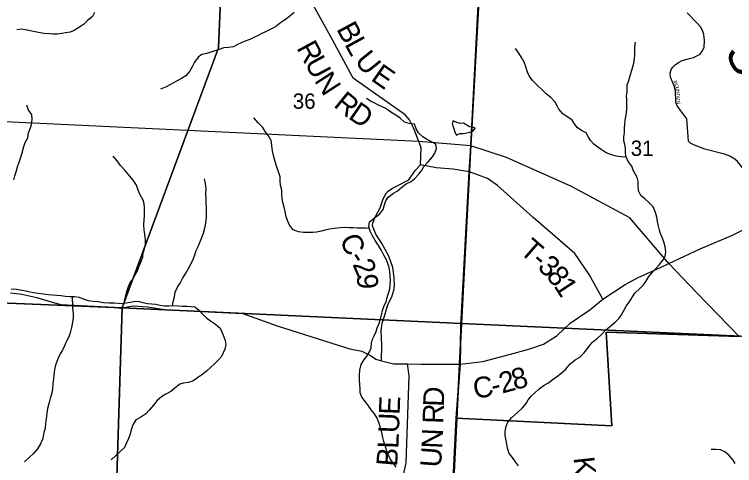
# Model space of a CAD drawing. Extents: x 1624196 to 2029251, y 146837 to 440034.
# Drawn here: x 1846342 to 1856716, y 311840 to 318336 of the extents above; entities that cross this region are included whole.
import ezdxf

# ---------------------------------------------------------------- set-up
doc = ezdxf.new("R2010")
doc.units = 0
for name, color, linetype in [('GM_P_State_Alignment', 7, 'Continuous'), ('GM_X_County_Road', 7, 'Continuous'), ('GM_X_County_Road_Text', 7, 'Continuous'), ('GM_X_Minor_Lake', 7, 'Continuous'), ('GM_X_Minor_River', 7, 'Continuous'), ('GM_X_Minor_River_Text', 7, 'Continuous'), ('GM_X_Section', 7, 'Continuous'), ('GM_X_Section_Text', 7, 'Continuous'), ('GM_X_Township', 7, 'Continuous'), ('GM_X_Township_Road', 7, 'Continuous'), ('GM_X_Township_Road_Text', 7, 'Continuous'), ('GM_X_Township_Subdivision', 7, 'Continuous'), ('GM_X_Township_Subdivision_Text', 7, 'Continuous')]:
    doc.layers.add(name, color=color, linetype=linetype)

msp = doc.modelspace()

# ---------------------------------------------------------------- linework, layer by layer
at = {"layer": 'GM_P_State_Alignment'}
msp.add_lwpolyline([(1856781, 313700), (1856167, 314330), (1855771, 314750), (1855739, 314784), (1855208, 315406), (1854365, 315860), (1853432, 316275), (1852916, 316442), (1852167, 316507), (1845388, 316826), (1843967, 317797), (1842964, 318888), (1841361, 321454), (1841071, 322043), (1839795, 324626)], dxfattribs=at)
at = {"layer": 'GM_X_County_Road'}
for points in [[(1851630, 313346), (1851633, 313575), (1851626, 313787), (1851642, 313892), (1851679, 314008), (1851702, 314092), (1851733, 314177), (1851780, 314271), (1851806, 314367), (1851816, 314422), (1851813, 314546), (1851792, 314690), (1851738, 314856), (1851630, 315048), (1851550, 315172), (1851499, 315290), (1851506, 315336), (1851546, 315425), (1851610, 315553), (1851654, 315682), (1851702, 315767), (1851727, 315792), (1851788, 315835), (1851845, 315861), (1852023, 315956), (1852116, 316091), (1852191, 316172), (1852203, 316414), (1852167, 316507), (1852091, 316704), (1852031, 316818), (1851972, 316891), (1851222, 317416), (1850922, 317970), (1850650, 318464)], [(1853733, 313512), (1853765, 313521), (1853781, 313525), (1853965, 313588), (1854162, 313713), (1854350, 313889), (1854629, 314081), (1854818, 314235), (1855139, 314446), (1855329, 314547), (1855649, 314693), (1855771, 314750), (1856221, 314962), (1856684, 315157), (1857102, 315370)], [(1846286, 314327), (1846449, 314307), (1846665, 314260), (1846888, 314191), (1847012, 314158), (1847779, 314121), (1847868, 314106), (1848052, 314141), (1848262, 314128), (1848533, 314083), (1849632, 314028), (1850128, 313854), (1851006, 313572), (1851175, 313520), (1851349, 313489), (1851470, 313424), (1851550, 313370), (1851630, 313346), (1851803, 313305), (1852003, 313304), (1852201, 313299), (1852446, 313298), (1852761, 313298), (1853090, 313339), (1853486, 313446), (1853733, 313512)], [(1851359, 310255), (1851373, 310454), (1851430, 310691), (1851522, 310858), (1851648, 311017), (1851678, 311040), (1851761, 311104), (1851783, 311123), (1851808, 311152), (1851835, 311186), (1851847, 311225), (1851859, 311269), (1851870, 311310), (1851874, 311335), (1851872, 311452), (1851925, 311598), (1851986, 311881), (1852028, 313132), (1852003, 313304)]]:
    msp.add_lwpolyline(points, dxfattribs=at)
at = {"layer": 'GM_X_Minor_Lake'}
for points in [[(1852955, 316706), (1852941, 316713), (1852897, 316719), (1852849, 316745), (1852809, 316769), (1852761, 316768), (1852713, 316778), (1852663, 316802), (1852647, 316762), (1852661, 316722), (1852671, 316695)], [(1852671, 316695), (1852685, 316640), (1852711, 316600), (1852757, 316622), (1852811, 316624), (1852859, 316630), (1852905, 316641), (1852947, 316657), (1852981, 316693), (1852955, 316706)]]:
    msp.add_lwpolyline(points, dxfattribs=at)
at = {"layer": 'GM_X_Minor_River'}
for points in [[(1847496, 318365), (1847466, 318308), (1847390, 318242), (1847338, 318192), (1847266, 318142), (1847201, 318105), (1847147, 318083), (1847079, 318071), (1847027, 318063), (1846961, 318053), (1846901, 318051), (1846849, 318055), (1846773, 318060), (1846711, 318072), (1846639, 318084), (1846567, 318098), (1846503, 318116), (1846451, 318122), (1846377, 318115)], [(1850370, 318363), (1850305, 318307), (1850235, 318255), (1850175, 318213), (1850105, 318156), (1850035, 318124), (1849959, 318084), (1849907, 318062), (1849853, 318034), (1849790, 318003), (1849732, 317977), (1849652, 317945), (1849564, 317909), (1849498, 317871), (1849426, 317860), (1849358, 317854), (1849276, 317824), (1849202, 317800), (1849116, 317773), (1849044, 317757), (1848991, 317719), (1848935, 317651), (1848905, 317583), (1848863, 317512), (1848811, 317450), (1848747, 317412), (1848666, 317368), (1848598, 317330), (1848520, 317291), (1848448, 317259)], [(1855132, 316630), (1855132, 316694), (1855134, 316756), (1855140, 316812), (1855150, 316862), (1855157, 316914), (1855163, 316976), (1855165, 317032), (1855163, 317109), (1855161, 317163), (1855169, 317223), (1855167, 317273), (1855168, 317323), (1855192, 317387), (1855208, 317437), (1855220, 317487), (1855246, 317565), (1855264, 317634), (1855274, 317698), (1855279, 317756), (1855277, 317812), (1855281, 317870), (1855291, 317936)], [(1855155, 316280), (1855081, 316285), (1855009, 316295), (1854943, 316313), (1854867, 316341), (1854795, 316389), (1854745, 316427), (1854691, 316466), (1854641, 316520), (1854612, 316570), (1854580, 316632), (1854510, 316664), (1854450, 316706), (1854412, 316762), (1854378, 316816), (1854316, 316858), (1854244, 316906), (1854184, 316970), (1854160, 317022), (1854130, 317074), (1854071, 317138), (1854005, 317186), (1853943, 317250), (1853873, 317318), (1853805, 317384), (1853755, 317454), (1853733, 317506), (1853709, 317582), (1853684, 317650), (1853648, 317716), (1853608, 317776), (1853562, 317844)], [(1851802, 315761), (1851856, 315793), (1851923, 315849), (1851987, 315895), (1852055, 315931), (1852107, 315970), (1852169, 316034), (1852205, 316084), (1852239, 316146), (1852300, 316214), (1852366, 316285), (1852400, 316337), (1852424, 316405), (1852414, 316469), (1852278, 316541), (1852224, 316575), (1852165, 316631), (1852129, 316691), (1852103, 316755), (1852029, 316765), (1851963, 316785), (1851901, 316843), (1851835, 316884), (1851763, 316928), (1851693, 316980), (1851639, 317006), (1851589, 317030), (1851533, 317056), (1851481, 317084), (1851413, 317124)], [(1846334, 315954), (1846348, 316010), (1846366, 316070), (1846388, 316140), (1846413, 316209), (1846433, 316279), (1846455, 316345), (1846479, 316433), (1846495, 316493), (1846534, 316561), (1846546, 316632), (1846572, 316702), (1846590, 316758), (1846600, 316822), (1846594, 316896), (1846544, 316958), (1846519, 317028)], [(1851458, 315253), (1851407, 315257), (1851337, 315259), (1851275, 315259), (1851223, 315262), (1851171, 315264), (1851109, 315266), (1851035, 315262), (1850951, 315254), (1850879, 315242), (1850819, 315229), (1850765, 315215), (1850693, 315201), (1850640, 315195), (1850580, 315195), (1850508, 315197), (1850434, 315205), (1850360, 315236), (1850307, 315304), (1850277, 315368), (1850259, 315424), (1850241, 315499), (1850229, 315563), (1850209, 315631), (1850199, 315687), (1850196, 315755), (1850192, 315807), (1850176, 315879), (1850172, 315937), (1850170, 315999), (1850152, 316057), (1850130, 316115), (1850114, 316165), (1850097, 316217), (1850081, 316287), (1850065, 316349), (1850055, 316402), (1850051, 316454), (1850041, 316520), (1850003, 316586), (1849955, 316652), (1849920, 316708), (1849854, 316774), (1849790, 316846)], [(1853604, 311835), (1853562, 311895), (1853517, 311955), (1853469, 312015), (1853443, 312091), (1853435, 312149), (1853419, 312223), (1853411, 312279), (1853411, 312331), (1853425, 312407), (1853452, 312467), (1853506, 312534), (1853590, 312606), (1853662, 312670), (1853714, 312734), (1853743, 312789), (1853787, 312841), (1853841, 312889), (1853899, 312947), (1853975, 312999), (1854037, 313032), (1854089, 313074), (1854153, 313120), (1854212, 313164), (1854284, 313228), (1854348, 313307), (1854422, 313361), (1854488, 313403), (1854546, 313457), (1854585, 313508), (1854621, 313558), (1854669, 313616), (1854741, 313676), (1854797, 313728), (1854863, 313797), (1854934, 313853), (1854996, 313903), (1855054, 313961), (1855088, 314012), (1855114, 314062), (1855156, 314134), (1855198, 314192), (1855245, 314268), (1855281, 314324), (1855353, 314391), (1855403, 314441), (1855439, 314493), (1855483, 314561), (1855540, 314630), (1855586, 314684), (1855636, 314736), (1855688, 314802), (1855714, 314856), (1855724, 314916), (1855718, 314991), (1855695, 315061), (1855671, 315125), (1855651, 315181), (1855635, 315231), (1855621, 315289), (1855607, 315353), (1855597, 315417), (1855578, 315485), (1855544, 315565), (1855480, 315627), (1855424, 315683), (1855366, 315731), (1855334, 315797), (1855328, 315873), (1855326, 315929), (1855311, 315989), (1855285, 316041), (1855253, 316093), (1855235, 316153), (1855181, 316219), (1855149, 316295), (1855143, 316355), (1855143, 316411), (1855136, 316461), (1855122, 316516), (1855122, 316572), (1855132, 316630)], [(1847924, 314179), (1847935, 314233), (1847949, 314291), (1847961, 314345), (1847985, 314418), (1848010, 314474), (1848052, 314530), (1848084, 314586), (1848116, 314646), (1848136, 314700), (1848168, 314777), (1848192, 314847), (1848199, 314903), (1848217, 314961), (1848231, 315031), (1848229, 315099), (1848219, 315171), (1848213, 315229), (1848208, 315307), (1848210, 315378), (1848214, 315432), (1848216, 315502), (1848216, 315556), (1848212, 315608), (1848196, 315662), (1848148, 315746), (1848127, 315804), (1848101, 315876), (1848055, 315948), (1847999, 316012), (1847937, 316090), (1847871, 316162), (1847821, 316226), (1847766, 316294)], [(1848621, 314146), (1848631, 314197), (1848647, 314269), (1848660, 314335), (1848698, 314417), (1848732, 314469), (1848762, 314536), (1848810, 314612), (1848850, 314676), (1848889, 314752), (1848921, 314822), (1848941, 314877), (1848961, 314937), (1848989, 314995), (1849013, 315051), (1849042, 315123), (1849064, 315185), (1849080, 315239), (1849096, 315302), (1849104, 315362), (1849108, 315428), (1849110, 315488), (1849107, 315540), (1849105, 315630), (1849105, 315686), (1849101, 315760), (1849103, 315826), (1849093, 315900), (1849079, 315969)], [(1851843, 311817), (1851793, 311885), (1851756, 311939), (1851722, 312011), (1851704, 312063), (1851682, 312129), (1851666, 312185), (1851650, 312245), (1851636, 312317), (1851615, 312385), (1851597, 312447), (1851569, 312523), (1851527, 312583), (1851483, 312643), (1851443, 312701), (1851401, 312759), (1851345, 312825), (1851324, 312889), (1851324, 312945), (1851318, 313001), (1851314, 313073), (1851314, 313137), (1851316, 313216), (1851336, 313294), (1851367, 313344), (1851421, 313414), (1851455, 313480), (1851481, 313534), (1851487, 313603), (1851501, 313661), (1851530, 313717), (1851552, 313771), (1851568, 313825), (1851590, 313875), (1851616, 313949), (1851628, 314005), (1851646, 314072), (1851669, 314144), (1851695, 314196), (1851709, 314246), (1851749, 314386), (1851757, 314444), (1851759, 314513), (1851756, 314563), (1851750, 314635), (1851740, 314691), (1851722, 314751), (1851700, 314801), (1851662, 314871), (1851628, 314937), (1851587, 315007), (1851541, 315083), (1851501, 315147), (1851469, 315213), (1851449, 315283), (1851457, 315349), (1851529, 315405), (1851602, 315460), (1851652, 315526), (1851670, 315580), (1851694, 315650), (1851728, 315704), (1851802, 315761)], [(1846294, 314385), (1846370, 314382), (1846452, 314366), (1846508, 314354), (1846566, 314340), (1846618, 314332), (1846690, 314322), (1846759, 314312), (1846827, 314305), (1846897, 314299), (1847009, 314287), (1847077, 314281), (1847143, 314275), (1847213, 314275), (1847275, 314266)], [(1847175, 314275), (1847175, 314229), (1847178, 314175), (1847180, 314107), (1847188, 314035), (1847188, 313967), (1847174, 313877), (1847164, 313827), (1847145, 313750), (1847127, 313696), (1847087, 313622), (1847063, 313566), (1847035, 313500), (1846999, 313448), (1846975, 313398), (1846954, 313341), (1846936, 313285), (1846922, 313225), (1846912, 313149), (1846904, 313089), (1846896, 313017), (1846891, 312951), (1846879, 312882), (1846857, 312804), (1846841, 312750), (1846819, 312662), (1846803, 312558), (1846798, 312508), (1846792, 312450), (1846784, 312381), (1846766, 312315), (1846754, 312231), (1846720, 312153), (1846673, 312083), (1846617, 312014), (1846555, 311958), (1846489, 311892)], [(1847275, 314266), (1847331, 314240), (1847405, 314216), (1847475, 314208), (1847549, 314202), (1847625, 314186), (1847705, 314182), (1847777, 314185), (1847835, 314179), (1847887, 314173), (1847953, 314183), (1848015, 314193), (1848087, 314207), (1848141, 314204), (1848193, 314190), (1848261, 314174), (1848315, 314170), (1848373, 314162), (1848437, 314152), (1848499, 314142), (1848569, 314140), (1848627, 314147), (1848697, 314141), (1848761, 314137), (1848833, 314135), (1848887, 314133), (1848939, 314127), (1848999, 314077), (1849059, 314011), (1849111, 313968), (1849169, 313926), (1849241, 313876), (1849305, 313818), (1849331, 313768), (1849358, 313696), (1849378, 313642), (1849388, 313584), (1849374, 313517), (1849326, 313413), (1849284, 313363), (1849231, 313309), (1849167, 313253), (1849107, 313202), (1849055, 313158), (1848981, 313102), (1848911, 313056), (1848843, 313035), (1848775, 313025), (1848723, 313013), (1848654, 312955), (1848594, 312907), (1848514, 312866), (1848462, 312828), (1848400, 312776), (1848346, 312708), (1848285, 312637), (1848233, 312587), (1848161, 312537), (1848091, 312497), (1848049, 312425), (1848023, 312356), (1848011, 312294), (1847984, 312232), (1847958, 312168), (1847928, 312100), (1847866, 312044), (1847804, 311985), (1847734, 311921)], [(1856724, 311868), (1856698, 311918), (1856634, 311992), (1856578, 312036), (1856512, 312066), (1856442, 312074), (1856378, 312072)]]:
    msp.add_lwpolyline(points, dxfattribs=at)
at = {"layer": 'GM_X_Section'}
for points in [[(1842837, 320686), (1849397, 320646), (1849283, 317855), (1847895, 314112), (1842499, 314330)], [(1853083, 319716), (1853074, 319483), (1852784, 313888), (1847895, 314112), (1849283, 317855), (1849397, 320646), (1852110, 320449)], [(1853074, 319483), (1857524, 319081), (1857914, 316368), (1857755, 313661), (1852784, 313888)], [(1842499, 314330), (1847895, 314112), (1847727, 308796), (1842275, 308901)], [(1847895, 314112), (1852784, 313888), (1852518, 308525), (1847727, 308796)], [(1852784, 313888), (1857755, 313661), (1858063, 308241), (1852518, 308525)]]:
    msp.add_lwpolyline(points, close=True, dxfattribs=at)
at = {"layer": 'GM_X_Township'}
for points in [[(1849464, 329696), (1849298, 325920), (1852302, 325789), (1853447, 325739), (1853351, 324856), (1853148, 321207), (1853065, 319702), (1853055, 318954), (1852916, 316442), (1852895, 316069), (1852773, 313864), (1852761, 313298), (1852707, 312522), (1852611, 310565), (1852508, 308483), (1852368, 304962), (1852296, 303143), (1851242, 303180), (1850916, 303193), (1848394, 303284), (1842049, 303472), (1840046, 303556)], [(1856781, 313700), (1854864, 313762), (1854949, 312411), (1852707, 312522), (1852761, 313298), (1852773, 313864), (1852895, 316069), (1852916, 316442), (1853055, 318954), (1853065, 319702), (1853148, 321207), (1853351, 324856), (1853447, 325739), (1852302, 325789), (1849298, 325920), (1849464, 329696)], [(1846802, 294297), (1846808, 297015), (1846811, 298113), (1849032, 297875), (1852143, 297541), (1852188, 299189), (1852283, 302683), (1852296, 303143), (1852368, 304962), (1852508, 308483), (1852611, 310565), (1852707, 312522), (1854949, 312411), (1854864, 313762), (1856781, 313700)]]:
    msp.add_lwpolyline(points, dxfattribs=at)
at = {"layer": 'GM_X_Township_Road'}
for points in [[(1852898, 316068), (1852895, 316069), (1852663, 316107), (1852419, 316127), (1852191, 316172)], [(1854818, 314235), (1854619, 314590), (1854415, 314895), (1853816, 315414), (1853299, 315873), (1853155, 315976), (1852898, 316068)]]:
    msp.add_lwpolyline(points, dxfattribs=at)
at = {"layer": 'GM_X_Township_Subdivision'}
for points in [[(1856550, 316329), (1856288, 316397), (1856162, 316444), (1856084, 316479), (1856050, 316513), (1856027, 316832), (1855927, 316966), (1855884, 317029), (1855868, 317074), (1855866, 317236), (1855848, 317309), (1855795, 317434), (1855786, 317491), (1855801, 317542), (1855825, 317577), (1855860, 317612), (1855906, 317643), (1855962, 317671), (1856012, 317687), (1856085, 317704), (1856125, 317717), (1856173, 317739), (1856219, 317762), (1856254, 317812), (1856276, 317864), (1856284, 317962), (1856274, 318047), (1856256, 318104), (1856224, 318159), (1856176, 318212), (1856136, 318254), (1856076, 318314), (1856034, 318359)], [(1857102, 315370), (1857040, 315560), (1857007, 315684), (1856981, 315808), (1856942, 315923), (1856892, 316023), (1856852, 316095), (1856799, 316164), (1856756, 316219), (1856721, 316252), (1856647, 316295), (1856570, 316323), (1856550, 316329)]]:
    msp.add_lwpolyline(points, dxfattribs=at)

# ---------------------------------------------------------------- texts
at = {"layer": 'GM_X_County_Road_Text'}
for s, rotation, p in [('B', 298.2339, (1850975, 318128)), ('R', 298.3428, (1850400, 317855)), ('L', 298.555, (1851092, 317909)), ('U', 308.6782, (1851231, 317665)), ('U', 298.3428, (1850517, 317638)), ('E', 325.1136, (1851463, 317396)), ('N', 302.8363, (1850655, 317384)), ('R', 320.8104, (1850927, 317018)), ('D', 325.304, (1851138, 316848)), ('C', 294.1765, (1851021, 315100)), ('-', 303.3617, (1851147, 314829)), ('2', 293.4193, (1851208, 314739)), ('9', 272.6498, (1851275, 314597)), ('2', 15.0972, (1853368, 312876)), ('8', 15.5286, (1853549, 312925)), ('C', 9.6073, (1852975, 312799)), ('-', 13.9024, (1853242, 312845)), ('D', 87.9825, (1852528, 312684)), ('E', 87.8867, (1851891, 312568)), ('R', 87.9648, (1852520, 312438)), ('U', 87.8896, (1851881, 312304)), ('L', 87.879, (1851873, 312080)), ('N', 87.4706, (1852504, 312079)), ('B', 85.1858, (1851852, 311819)), ('U', 85.8948, (1852485, 311807))]:
    msp.add_text(s, height=300, rotation=rotation, dxfattribs=at).set_placement(p)
at = {"layer": 'GM_X_Minor_River_Text'}
msp.add_text('Sweet', height=500, rotation=297.9974, dxfattribs=at).set_placement((1856566, 317799))
at = {"layer": 'GM_X_Section_Text'}
for s, p in [('36', (1850352, 316977)), ('31', (1855220, 316299))]:
    msp.add_text(s, height=221, rotation=0, dxfattribs=at).set_placement(p)
at = {"layer": 'GM_X_Township_Road_Text'}
for s, rotation, p in [('T', 318.9576, (1853605, 314911)), ('3', 316.7114, (1853864, 314684)), ('-', 318.4851, (1853774, 314764)), ('8', 308.9353, (1853991, 314566)), ('1', 303.1892, (1854103, 314428)), ('K', 276.3881, (1854395, 311953))]:
    msp.add_text(s, height=300, rotation=rotation, dxfattribs=at).set_placement(p)
at = {"layer": 'GM_X_Township_Subdivision_Text'}
for s, rotation, p in [('M', 289.3451, (1855834, 317376)), ('O', 285.3299, (1855851, 317327)), ('U', 281.8673, (1855863, 317285)), ('N', 274.7491, (1855872, 317244)), ('T', 271.9674, (1855875, 317200)), ('A', 271.9763, (1855876, 317165)), ('I', 271.9958, (1855878, 317121)), ('N', 281.1342, (1855880, 317091))]:
    msp.add_text(s, height=50, rotation=rotation, dxfattribs=at).set_placement(p)

doc.saveas('drawing.dxf')
